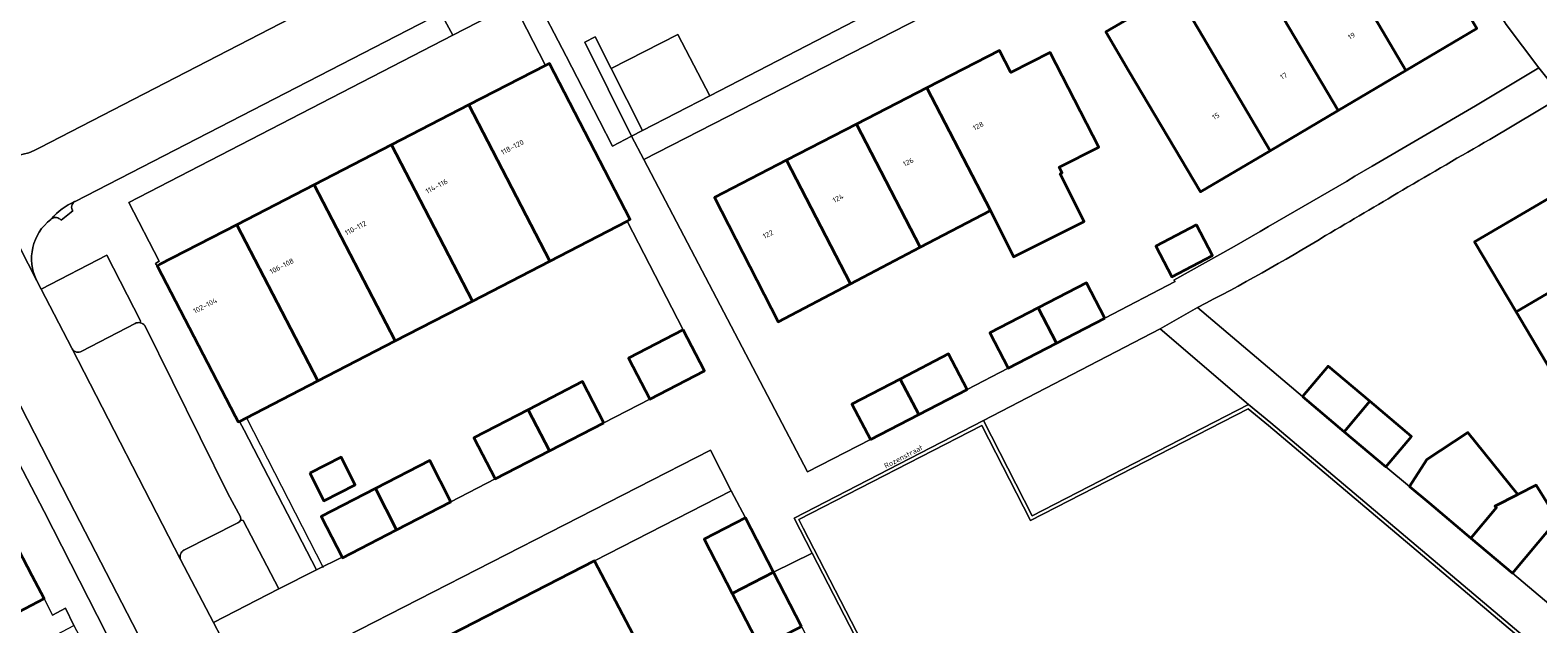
# Model space of a CAD drawing. Header units: metres. Extents: x 197700 to 204338, y 317132 to 325229.
# Tile 302 of 656: x 200481 to 200586, y 319448 to 319489. Entities that reach past the tile are written whole.
import ezdxf
from ezdxf.enums import TextEntityAlignment as Align

# ---------------------------------------------------------------- set-up
doc = ezdxf.new("R2010")
doc.units = ezdxf.units.M
for name, color, linetype, lineweight in [('B-WE-GR-BEPLANTING_CULTUUR_BODEMBEDEKKER-GV', 90, 'Continuous', 18), ('B-WE-GR-BEPLANTING_CULTUUR_HEESTERS-GV', 90, 'Continuous', 18), ('B-WE-IE-TERREINAFSCHEIDING_KUNSTMATIG_HEKWERK-G', 20, 'IE-TERREINAFSCHEIDING-KUNSTMATIG', 18), ('B-WE-OG-BEBOUWING-GV', 7, 'Continuous', 35), ('B-WE-OG-BEBOUWING-T18', 10, 'Continuous', 18), ('B-WE-OG-TERREIN_CULTUURSCHEIDING-GV', 7, 'Continuous', 18), ('B-WE-OG-TERREIN_ERF-GV', 7, 'Continuous', 18), ('B-WE-OG-TOPOGRAFIE-T18', 10, 'Continuous', 18), ('B-WE-VH-VERHARDING_BETONSTRAATSTEEN-GV', 252, 'Continuous', 18), ('B-WE-VH-VERHARDING_OPEN-GV', 252, 'Continuous', 18), ('B-WE-VH-VERHARDING_SIERBESTRATING-GV', 252, 'Continuous', 18), ('B-WE-VH-VERHARDING_STRAATBAKSTEEN-GV', 252, 'Continuous', 18), ('B-WE-VH-VERHARDING_TEGEL-GV', 252, 'Continuous', 18)]:
    doc.layers.add(name, color=color, linetype=linetype, lineweight=lineweight)
doc.styles.add('NLCS-ISO-M200-T18', font='NLCS-ISO.ttf', dxfattribs={"height": 0.36})
doc.linetypes.add('IE-TERREINAFSCHEIDING-KUNSTMATIG', pattern='A,4,[82,NLCS.SHX,S=0.75,R=90,X=0,Y=0],4,-2', length=10)

msp = doc.modelspace()

# ---------------------------------------------------------------- linework, layer by layer
at = {"layer": 'B-WE-GR-BEPLANTING_CULTUUR_BODEMBEDEKKER-GV'}
for points in [[(200523.63, 319482.5), (200521.445, 319486.82), (200520.334, 319489.018), (200519.629, 319488.662), (200522.871, 319482.107)], [(200509.423, 319446.939), (200520.3, 319452.529), (200529.815, 319457.419), (200528.357, 319460.241), (200502.965, 319447.245), (200502.953, 319447.238), (200504.409, 319444.382)]]:
    msp.add_lwpolyline(points, close=True, dxfattribs=at)
for points in [[(200488.671, 319469.114), (200488.689, 319469.253), (200486.357, 319473.812), (200481.777, 319471.462), (200483.903, 319467.349), (200483.929, 319467.298)], [(200484.603, 319467.126), (200488.314, 319469.069)], [(200495.476, 319455.192), (200491.719, 319453.288)], [(200493.764, 319448.254), (200498.316, 319450.583), (200495.847, 319455.345), (200495.653, 319455.374)], [(200491.48, 319452.63), (200493.764, 319448.254)]]:
    msp.add_lwpolyline(points, dxfattribs=at)
for points in [[(200488.314, 319469.069, -0.1595997), (200488.671, 319469.114)], [(200483.929, 319467.298, 0.4156246), (200484.603, 319467.126)], [(200495.653, 319455.374, -0.2256218), (200495.476, 319455.192)], [(200491.719, 319453.288, 0.3628272), (200491.48, 319452.63)]]:
    msp.add_lwpolyline(points, format="xyb", dxfattribs=at)
at = {"layer": 'B-WE-GR-BEPLANTING_CULTUUR_HEESTERS-GV'}
for points in [[(200565.817, 319463.431), (200550.754, 319455.678), (200547.362, 319462.298), (200534.187, 319455.514), (200535.451, 319453.062), (200546.205, 319432.21), (200566.144, 319442.253), (200568.43, 319437.763), (200585.816, 319446.568), (200567.36, 319462.156)], [(200565.785, 319463.133), (200567.2, 319461.964), (200585.366, 319446.621), (200568.54, 319438.099), (200566.254, 319442.588), (200546.314, 319432.545), (200534.825, 319454.823), (200534.524, 319455.406), (200547.254, 319461.961), (200550.646, 319455.341)]]:
    msp.add_lwpolyline(points, close=True, dxfattribs=at)
at = {"layer": 'B-WE-IE-TERREINAFSCHEIDING_KUNSTMATIG_HEKWERK-G'}
for points in [[(200496.073, 319462.504), (200501.41, 319452.066)], [(200520.3, 319452.529), (200529.815, 319457.419)]]:
    msp.add_lwpolyline(points, dxfattribs=at)
at = {"layer": 'B-WE-OG-BEBOUWING-GV'}
for points in [[(200576.779, 319486.679), (200581.71, 319489.594), (200576.754, 319497.978), (200576.538, 319497.851), (200571.824, 319495.075)], [(200567.331, 319481.095), (200572.055, 319483.887), (200567.095, 319492.29), (200565.486, 319495.021), (200560.759, 319492.238), (200562.368, 319489.505)], [(200572.055, 319483.887), (200576.779, 319486.679), (200571.824, 319495.075), (200567.095, 319492.29)], [(200567.331, 319481.095), (200562.368, 319489.505), (200560.759, 319492.238), (200555.885, 319489.368), (200557.494, 319486.635), (200562.472, 319478.223)], [(200543.416, 319485.471), (200547.852, 319476.928), (200547.847, 319476.926), (200549.466, 319473.709), (200554.371, 319476.177), (200552.712, 319479.475), (200552.845, 319479.545), (200552.634, 319479.957), (200555.396, 319481.347), (200552.021, 319487.929), (200549.265, 319486.542), (200548.478, 319488.082)], [(200522.56, 319476.186), (200522.776, 319476.297), (200517.154, 319487.175), (200516.934, 319487.062), (200516.88, 319487.034), (200511.55, 319484.283), (200517.187, 319473.41)], [(200547.852, 319476.928), (200543.416, 319485.471), (200538.54, 319482.955), (200542.971, 319474.372), (200547.847, 319476.926)], [(200506.165, 319481.503), (200511.804, 319470.63), (200517.187, 319473.41), (200511.55, 319484.283)], [(200533.662, 319480.439), (200538.109, 319471.825), (200542.971, 319474.372), (200538.54, 319482.955)], [(200511.804, 319470.63), (200506.165, 319481.503), (200500.781, 319478.724), (200506.421, 319467.849)], [(200538.109, 319471.825), (200533.662, 319480.439), (200528.639, 319477.848), (200533.081, 319469.191)], [(200592.826, 319474.799), (200589.954, 319479.68), (200581.559, 319474.761), (200584.442, 319469.879)], [(200506.421, 319467.849), (200500.781, 319478.724), (200495.397, 319475.945), (200501.037, 319465.068)], [(200495.397, 319475.945), (200490.013, 319473.167), (200489.853, 319473.085), (200495.283, 319462.619), (200495.497, 319462.207), (200495.581, 319462.25), (200496.073, 319462.504), (200501.037, 319465.068)], [(200562.207, 319475.934), (200559.365, 319474.46), (200560.477, 319472.315), (200563.32, 319473.788)], [(200587.201, 319465.206), (200595.579, 319470.121), (200592.826, 319474.799), (200584.442, 319469.879)], [(200555.813, 319469.432), (200554.536, 319471.902), (200551.17, 319470.161), (200552.448, 319467.692)], [(200552.448, 319467.692), (200551.17, 319470.161), (200547.805, 319468.421), (200549.082, 319465.952)], [(200526.476, 319468.624), (200522.666, 319466.653), (200524.146, 319463.793), (200527.956, 319465.764)], [(200542.861, 319462.73), (200546.223, 319464.478), (200544.94, 319466.944), (200541.578, 319465.196)], [(200539.499, 319460.981), (200542.861, 319462.73), (200541.578, 319465.196), (200538.217, 319463.448)], [(200569.575, 319463.976), (200572.477, 319461.528), (200574.27, 319463.653), (200571.368, 319466.101)], [(200520.941, 319462.155), (200519.463, 319465.016), (200515.679, 319463.062), (200517.157, 319460.2)], [(200517.157, 319460.2), (200515.679, 319463.062), (200511.895, 319461.107), (200513.373, 319458.246)], [(200572.477, 319461.528), (200575.379, 319459.081), (200577.171, 319461.206), (200574.27, 319463.653)], [(200581.282, 319454.126), (200583.072, 319456.253), (200582.967, 319456.342), (200584.574, 319457.163), (200581.095, 319461.485), (200578.223, 319459.584), (200577.021, 319457.706), (200578.381, 319456.567)], [(200500.471, 319458.65), (200501.444, 319456.724), (200503.632, 319457.83), (200502.659, 319459.756)], [(200506.52, 319454.704), (200510.299, 319456.656), (200508.822, 319459.517), (200505.043, 319457.566)], [(200581.282, 319454.126), (200584.184, 319451.685), (200585.974, 319453.812), (200587.334, 319455.412), (200585.84, 319457.81), (200584.574, 319457.163), (200582.967, 319456.342), (200583.072, 319456.253)], [(200506.52, 319454.704), (200505.043, 319457.566), (200501.264, 319455.614), (200502.724, 319452.787), (200502.742, 319452.753)], [(200532.744, 319451.75), (200530.794, 319455.523), (200527.933, 319454.045), (200529.883, 319450.272)], [(200477.548, 319447.596), (200481.981, 319449.908), (200481.158, 319451.487), (200479.871, 319453.954), (200471.699, 319449.694), (200473.809, 319445.646)], [(200512.315, 319441.291), (200523.237, 319446.927), (200520.3, 319452.529), (200509.423, 319446.939)], [(200534.694, 319447.977), (200532.744, 319451.75), (200529.883, 319450.272), (200531.833, 319446.498)]]:
    msp.add_lwpolyline(points, close=True, dxfattribs=at)
at = {"layer": 'B-WE-OG-TERREIN_CULTUURSCHEIDING-GV'}
msp.add_lwpolyline([(200481.659, 319481.297), (200499.157, 319490.332)], dxfattribs=at)
msp.add_lwpolyline([(200476.045, 319482.635, 0.4000996), (200481.659, 319481.297)], format="xyb", dxfattribs=at)
msp.add_lwpolyline([(200585.366, 319446.621), (200567.2, 319461.964), (200565.785, 319463.133), (200550.646, 319455.341), (200547.254, 319461.961), (200534.524, 319455.406), (200534.825, 319454.823), (200546.314, 319432.545), (200566.254, 319442.588), (200568.54, 319438.099)], close=True, dxfattribs=at)
at = {"layer": 'B-WE-OG-TERREIN_ERF-GV'}
for points in [[(200574.429, 319480.02), (200581.606, 319484.227), (200586.022, 319486.858), (200586.015, 319486.866), (200583.747, 319489.872), (200578.995, 319497.517), (200572.893, 319507.824), (200571.131, 319506.833), (200569.633, 319505.99), (200571.051, 319503.599), (200567.8, 319501.67), (200564.983, 319500), (200564.549, 319499.742), (200564.395, 319500), (200563.131, 319502.133), (200560.332, 319500.498), (200561.733, 319498.098), (200558.461, 319496.186), (200555.189, 319494.274), (200553.787, 319496.674), (200548.714, 319493.628), (200548.837, 319493.367), (200523.725, 319480.476)], [(200600.762, 319471.595), (200593.636, 319478.676), (200591.08, 319481.137), (200590.76, 319481.456), (200589.395, 319482.694), (200587.635, 319484.866), (200582.608, 319481.884)], [(200523.725, 319480.476), (200535.11, 319458.745), (200539.499, 319460.981), (200538.217, 319463.448), (200541.578, 319465.196), (200544.94, 319466.944), (200546.223, 319464.478), (200549.082, 319465.952), (200547.805, 319468.421), (200551.17, 319470.161), (200554.536, 319471.902), (200555.813, 319469.432), (200560.72, 319471.981), (200560.627, 319472.09), (200564.809, 319474.421)], [(200562.271, 319470.183), (200569.575, 319463.976), (200571.368, 319466.101), (200574.27, 319463.653), (200577.171, 319461.206), (200575.379, 319459.081), (200577.021, 319457.706), (200578.223, 319459.584), (200581.095, 319461.485), (200584.574, 319457.163), (200585.84, 319457.81), (200587.334, 319455.412), (200585.974, 319453.812), (200584.184, 319451.685), (200587.155, 319449.174), (200588.94, 319451.305), (200589.337, 319450.973), (200591.845, 319448.872), (200594.75, 319446.438)], [(200531.833, 319446.498), (200529.883, 319450.272), (200527.933, 319454.045), (200530.794, 319455.523), (200529.815, 319457.419), (200520.3, 319452.529), (200523.237, 319446.927)], [(200479.63, 319445.694), (200484.042, 319448.045), (200483.466, 319449.243), (200482.557, 319448.762), (200481.981, 319449.908), (200477.548, 319447.596)]]:
    msp.add_lwpolyline(points, dxfattribs=at)
for points in [[(200576.779, 319486.679), (200572.055, 319483.887), (200567.331, 319481.095), (200562.472, 319478.223), (200557.494, 319486.635), (200555.885, 319489.368), (200560.759, 319492.238), (200565.486, 319495.021), (200567.095, 319492.29), (200571.824, 319495.075), (200576.538, 319497.851), (200576.754, 319497.978), (200581.71, 319489.594)], [(200495.397, 319475.945), (200500.781, 319478.724), (200506.165, 319481.503), (200511.55, 319484.283), (200516.88, 319487.034), (200514.731, 319491.227), (200514.678, 319491.33), (200510.429, 319489.149), (200487.881, 319477.48), (200489.987, 319473.405), (200489.743, 319473.251), (200489.853, 319473.085), (200490.013, 319473.167)], [(200538.54, 319482.955), (200543.416, 319485.471), (200548.478, 319488.082), (200549.265, 319486.542), (200552.021, 319487.929), (200555.396, 319481.347), (200552.634, 319479.957), (200552.845, 319479.545), (200552.712, 319479.475), (200554.371, 319476.177), (200549.466, 319473.709), (200547.847, 319476.926), (200542.971, 319474.372), (200538.109, 319471.825), (200533.081, 319469.191), (200528.639, 319477.848), (200533.662, 319480.439)], [(200603.673, 319462.298), (200606.43, 319457.625), (200609.064, 319453.162), (200611.638, 319454.681), (200614.56, 319449.72), (200617.361, 319444.965), (200620.161, 319440.21), (200611.805, 319435.289), (200609.078, 319440.088), (200606.351, 319444.887), (200603.853, 319449.282), (200601.06, 319447.628), (200598.084, 319452.7), (200595.338, 319457.38), (200592.83, 319461.654), (200590.206, 319460.116), (200587.201, 319465.206), (200584.442, 319469.879), (200581.559, 319474.761), (200589.954, 319479.68), (200592.826, 319474.799), (200595.579, 319470.121), (200598.214, 319465.642), (200600.798, 319467.17)], [(200515.679, 319463.062), (200519.463, 319465.016), (200520.941, 319462.155), (200524.146, 319463.793), (200522.666, 319466.653), (200526.476, 319468.624), (200522.56, 319476.186), (200517.187, 319473.41), (200511.804, 319470.63), (200506.421, 319467.849), (200501.037, 319465.068), (200496.073, 319462.504), (200495.581, 319462.25), (200495.901, 319461.645), (200500.95, 319451.915), (200502.724, 319452.787), (200501.264, 319455.614), (200505.043, 319457.566), (200508.822, 319459.517), (200510.299, 319456.656), (200513.373, 319458.246), (200511.895, 319461.107)], [(200559.365, 319474.46), (200562.207, 319475.934), (200563.32, 319473.788), (200560.477, 319472.315)], [(200500.471, 319458.65), (200502.659, 319459.756), (200503.632, 319457.83), (200501.444, 319456.724)]]:
    msp.add_lwpolyline(points, close=True, dxfattribs=at)
for points in [[(200582.608, 319481.884, 0.0019271), (200576.54, 319478.351)], [(200564.809, 319474.421, 0.0025994), (200574.429, 319480.02)], [(200576.54, 319478.351, -0.0017348), (200571.182, 319475.18)], [(200571.182, 319475.18, -0.0181769), (200562.271, 319470.183)]]:
    msp.add_lwpolyline(points, format="xyb", dxfattribs=at)
at = {"layer": 'B-WE-VH-VERHARDING_BETONSTRAATSTEEN-GV'}
for points in [[(200507.074, 319421.89), (200506.063, 319424.083), (200498.66, 319438.709), (200498.478, 319439.062), (200496.097, 319443.684), (200495.467, 319444.907), (200494.342, 319447.108), (200494.3, 319447.227), (200493.764, 319448.254), (200491.48, 319452.63), (200483.929, 319467.298), (200483.903, 319467.349), (200481.777, 319471.462), (200481.476, 319472.044), (200476.045, 319482.635), (200465.974, 319502.192)], [(200471.598, 319480.323), (200473.957, 319475.758), (200474.473, 319474.76), (200474.494, 319474.707), (200474.513, 319474.653), (200483.735, 319456.725), (200492.908, 319438.92), (200493.676, 319437.442), (200493.72, 319437.356), (200497.763, 319429.502), (200502.276, 319420.472), (200502.31, 319420.391), (200504.593, 319414.999), (200504.922, 319414.052)]]:
    msp.add_lwpolyline(points, dxfattribs=at)
at = {"layer": 'B-WE-VH-VERHARDING_OPEN-GV'}
msp.add_lwpolyline([(200523.63, 319482.5), (200528.322, 319484.926), (200526.098, 319489.196), (200521.445, 319486.82)], close=True, dxfattribs=at)
at = {"layer": 'B-WE-VH-VERHARDING_SIERBESTRATING-GV'}
msp.add_lwpolyline([(200516.108, 319491.932), (200518.32, 319487.69), (200520.643, 319483.167), (200521.547, 319481.422), (200522.871, 319482.107), (200519.629, 319488.662), (200520.334, 319489.018), (200521.445, 319486.82), (200526.098, 319489.196), (200528.322, 319484.926), (200541.106, 319491.537)], dxfattribs=at)
at = {"layer": 'B-WE-VH-VERHARDING_STRAATBAKSTEEN-GV'}
for points in [[(200484.109, 319477.549, 0.1061575), (200482.498, 319476.359)], [(200483.974, 319476.905, -0.4241542), (200484.109, 319477.549)], [(200482.498, 319476.359, -0.3898381), (200483.162, 319476.264)], [(200488.671, 319469.114, 0.1595997), (200488.314, 319469.069)], [(200488.996, 319468.927, 0.1683717), (200488.671, 319469.114)], [(200484.603, 319467.126, -0.4156246), (200483.929, 319467.298)], [(200495.476, 319455.192, 0.2256218), (200495.653, 319455.374)], [(200495.653, 319455.374, 0.1954206), (200495.642, 319455.594)], [(200491.48, 319452.63, -0.3628272), (200491.719, 319453.288)]]:
    msp.add_lwpolyline(points, format="xyb", dxfattribs=at)
for points in [[(200483.162, 319476.264), (200483.974, 319476.905)], [(200492.908, 319438.92), (200483.735, 319456.725), (200474.513, 319474.653)], [(200473.942, 319471.403), (200481.998, 319455.966), (200490.003, 319440.26)], [(200488.314, 319469.069), (200484.603, 319467.126)], [(200495.642, 319455.594), (200494.775, 319457.237), (200488.996, 319468.927)], [(200483.929, 319467.298), (200491.48, 319452.63)], [(200491.719, 319453.288), (200495.476, 319455.192)]]:
    msp.add_lwpolyline(points, dxfattribs=at)
at = {"layer": 'B-WE-VH-VERHARDING_TEGEL-GV'}
for points in [[(200556.717, 319535.169), (200557.718, 319533.519), (200567.373, 319517.178), (200571.913, 319509.483), (200572.893, 319507.824), (200578.995, 319497.517), (200583.747, 319489.872), (200586.015, 319486.866), (200586.022, 319486.858), (200587.635, 319484.866), (200589.395, 319482.694), (200590.76, 319481.456), (200591.08, 319481.137), (200593.636, 319478.676), (200600.762, 319471.595)], [(200484.109, 319477.549), (200484.144, 319477.565), (200509.608, 319490.665), (200510.429, 319489.149), (200514.678, 319491.33), (200514.731, 319491.227), (200515.186, 319491.46), (200514.058, 319493.663), (200513.222, 319495.296), (200511.229, 319495.905), (200511.229, 319495.906), (200504.631, 319497.923)], [(200541.106, 319491.537), (200528.322, 319484.926), (200523.63, 319482.5), (200522.871, 319482.107), (200523.725, 319480.476), (200548.837, 319493.367)], [(200523.725, 319480.476), (200522.871, 319482.107), (200521.547, 319481.422), (200520.643, 319483.167), (200518.32, 319487.69), (200516.108, 319491.932)], [(200495.653, 319455.374), (200495.847, 319455.345), (200498.316, 319450.583), (200500.95, 319451.915), (200495.901, 319461.645), (200495.581, 319462.25), (200495.497, 319462.207), (200495.283, 319462.619), (200489.853, 319473.085), (200489.743, 319473.251), (200489.987, 319473.405), (200487.881, 319477.48), (200510.429, 319489.149), (200509.608, 319490.665), (200484.144, 319477.565), (200484.109, 319477.549)], [(200514.731, 319491.227), (200516.88, 319487.034), (200516.934, 319487.062), (200517.154, 319487.175), (200522.776, 319476.297), (200522.56, 319476.186), (200526.476, 319468.624), (200527.956, 319465.764), (200524.146, 319463.793), (200520.941, 319462.155), (200517.157, 319460.2), (200513.373, 319458.246), (200510.299, 319456.656), (200506.52, 319454.704), (200502.742, 319452.753), (200502.724, 319452.787), (200500.95, 319451.915), (200498.316, 319450.583), (200493.764, 319448.254), (200494.3, 319447.227), (200494.342, 319447.108)], [(200499.157, 319490.332), (200481.659, 319481.297)], [(200582.608, 319481.884), (200587.635, 319484.866), (200586.022, 319486.858), (200581.606, 319484.227), (200574.429, 319480.02)], [(200476.045, 319482.635), (200481.476, 319472.044)], [(200564.809, 319474.421), (200560.627, 319472.09), (200560.72, 319471.981), (200555.813, 319469.432), (200552.448, 319467.692), (200549.082, 319465.952), (200546.223, 319464.478), (200542.861, 319462.73), (200539.499, 319460.981), (200535.11, 319458.745), (200523.725, 319480.476)], [(200483.974, 319476.905), (200483.162, 319476.264)], [(200482.452, 319476.307), (200482.497, 319476.359), (200482.498, 319476.359)], [(200482.498, 319476.359), (200482.497, 319476.359), (200482.452, 319476.307)], [(200481.476, 319472.044), (200481.777, 319471.462), (200486.357, 319473.812), (200488.689, 319469.253), (200488.671, 319469.114)], [(200490.003, 319440.26), (200481.998, 319455.966), (200473.942, 319471.403)], [(200495.467, 319444.907), (200496.097, 319443.684), (200500.664, 319446.036), (200502.953, 319447.238), (200502.965, 319447.245), (200528.357, 319460.241), (200529.815, 319457.419), (200530.794, 319455.523), (200532.744, 319451.75), (200535.451, 319453.062), (200534.187, 319455.514), (200547.362, 319462.298), (200559.66, 319468.701), (200562.271, 319470.183)], [(200587.155, 319449.174), (200584.184, 319451.685), (200581.282, 319454.126), (200578.381, 319456.567), (200577.021, 319457.706), (200575.379, 319459.081), (200572.477, 319461.528), (200569.575, 319463.976), (200562.271, 319470.183), (200559.66, 319468.701), (200565.817, 319463.431), (200567.36, 319462.156), (200585.816, 319446.568), (200586.968, 319445.641)], [(200488.996, 319468.927), (200494.775, 319457.237), (200495.642, 319455.594)], [(200479.871, 319453.954), (200481.158, 319451.487), (200481.981, 319449.908), (200482.557, 319448.762), (200483.466, 319449.243), (200484.042, 319448.045), (200486.95, 319442.588), (200490.927, 319435.124), (200491.221, 319434.943), (200494.42, 319428.441), (200496.046, 319429.249), (200500.993, 319419.371), (200499.551, 319418.655), (200499.677, 319418.414), (200502.885, 319412.382), (200494.232, 319407.804), (200495.146, 319406.078), (200501.972, 319409.628), (200502.086, 319409.685)], [(200570.743, 319437.338), (200570.872, 319437.406), (200582.945, 319443.482), (200583.218, 319443.628), (200586.968, 319445.641), (200585.816, 319446.568), (200568.43, 319437.763), (200566.144, 319442.253), (200546.205, 319432.21), (200535.451, 319453.062), (200532.744, 319451.75)], [(200532.744, 319451.75), (200534.694, 319447.977), (200536.274, 319444.917), (200538.24, 319441.081), (200539.056, 319439.497), (200541.016, 319435.714), (200542.976, 319431.93), (200543.747, 319430.394), (200545.723, 319426.573), (200546.612, 319424.782), (200548.231, 319421.58), (200546.553, 319419.335), (200535.655, 319416.072), (200523.745, 319412.506), (200518.695, 319410.999), (200518.817, 319409.169), (200521.666, 319410.007), (200532.809, 319413.366), (200541.768, 319416.04)]]:
    msp.add_lwpolyline(points, dxfattribs=at)
for points in [[(200481.659, 319481.297, -0.4000996), (200476.045, 319482.635)], [(200576.54, 319478.351, -0.0019271), (200582.608, 319481.884)], [(200574.429, 319480.02, -0.0025994), (200564.809, 319474.421)], [(200571.182, 319475.18, 0.0017348), (200576.54, 319478.351)], [(200482.498, 319476.359, -0.1061575), (200484.109, 319477.549)], [(200484.109, 319477.549, 0.4241542), (200483.974, 319476.905)], [(200481.476, 319472.044, -0.3607217), (200482.452, 319476.307)], [(200482.452, 319476.307, 0.3607217), (200481.476, 319472.044)], [(200483.162, 319476.264, 0.3898381), (200482.498, 319476.359)], [(200562.271, 319470.183, 0.0181769), (200571.182, 319475.18)], [(200488.671, 319469.114, -0.1683717), (200488.996, 319468.927)], [(200495.642, 319455.594, -0.1954206), (200495.653, 319455.374)]]:
    msp.add_lwpolyline(points, format="xyb", dxfattribs=at)
msp.add_lwpolyline([(200547.362, 319462.298), (200550.754, 319455.678), (200565.817, 319463.431), (200559.66, 319468.701)], close=True, dxfattribs=at)

# ---------------------------------------------------------------- texts
at = {"layer": 'B-WE-OG-BEBOUWING-T18', "style": 'NLCS-ISO-M200-T18'}
for s, rotation, p in [('19', 30.5, (200572.989, 319489.085)), ('17', 30.5, (200568.264, 319486.293)), ('128', 27.2, (200547.003, 319482.82)), ('15', 30.5, (200563.541, 319483.501)), ('118-120', 27.3, (200514.572, 319481.341)), ('126', 27.2, (200542.133, 319480.308)), ('114-116', 27.3, (200509.304, 319478.622)), ('124', 27.2, (200537.248, 319477.788)), ('110-112', 27.3, (200503.664, 319475.711)), ('122', 27.2, (200532.371, 319475.272)), ('106-108', 27.3, (200498.524, 319473.058)), ('102-104', 27.2, (200493.191, 319470.306))]:
    msp.add_text(s, height=0.36, rotation=rotation, dxfattribs=at).set_placement(p, align=Align.MIDDLE)
at = {"layer": 'B-WE-OG-TOPOGRAFIE-T18', "style": 'NLCS-ISO-M200-T18'}
msp.add_text('Rozenstraat', height=0.36, rotation=27.4, dxfattribs=at).set_placement((200541.8, 319459.794), align=Align.MIDDLE)

doc.saveas('drawing.dxf')
